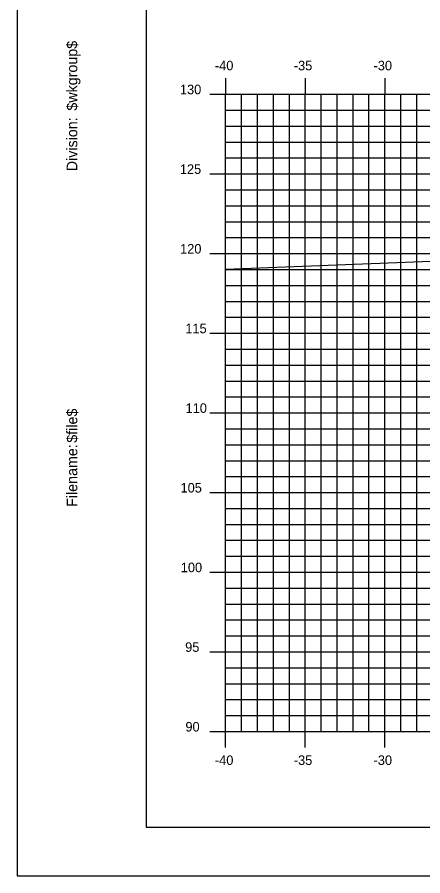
# Model space of a CAD drawing. Extents: x 850598 to 870284, y 366541 to 366651.
# Drawn here: x 855254.7 to 855280.2, y 366541.2 to 366595.1 of the extents above; entities that cross this region are included whole.
import ezdxf

# ---------------------------------------------------------------- set-up
doc = ezdxf.new("R2010")
doc.units = 0
for name, color, linetype in [('BORDER', 7, 'Continuous'), ('H_V ANNOTATION', 7, 'Continuous'), ('MAJOR', 7, 'Continuous'), ('MINOR', 7, 'Continuous'), ('PLOT BOUNDARY', 7, 'Continuous'), ('S_Roadway_Centerline', 7, 'Continuous')]:
    doc.layers.add(name, color=color, linetype=linetype)

msp = doc.modelspace()

# ---------------------------------------------------------------- linework, layer by layer
at = {"layer": 'BORDER'}
for p, q in [((855262.785, 366649.225), (855262.785, 366544.225)), ((855262.785, 366544.225), (855422.785, 366544.225))]:
    msp.add_line(p, q, dxfattribs=at)
at = {"layer": 'MAJOR'}
for p, q in [((855267.784, 366591.227), (855267.784, 366590.225)), ((855267.784, 366591.227), (855267.784, 366590.225)), ((855272.784, 366591.227), (855272.784, 366590.225)), ((855272.784, 366591.227), (855272.784, 366590.225)), ((855277.784, 366591.227), (855277.784, 366590.225)), ((855277.784, 366591.227), (855277.784, 366590.225)), ((855266.782, 366590.225), (855267.784, 366590.225)), ((855266.782, 366590.225), (855267.784, 366590.225)), ((855267.784, 366590.225), (855407.784, 366590.225)), ((855267.784, 366550.225), (855267.784, 366590.225)), ((855267.784, 366550.225), (855267.784, 366590.225)), ((855267.784, 366590.225), (855407.784, 366590.225)), ((855267.784, 366590.225), (855407.784, 366590.225)), ((855267.784, 366550.225), (855267.784, 366590.225)), ((855267.784, 366550.225), (855267.784, 366590.225)), ((855267.784, 366590.225), (855407.784, 366590.225)), ((855272.784, 366550.225), (855272.784, 366590.225)), ((855272.784, 366550.225), (855272.784, 366590.225)), ((855277.784, 366550.225), (855277.784, 366590.225)), ((855277.784, 366550.225), (855277.784, 366590.225)), ((855266.782, 366585.225), (855267.784, 366585.225)), ((855266.782, 366585.225), (855267.784, 366585.225)), ((855267.784, 366585.225), (855407.784, 366585.225)), ((855267.784, 366585.225), (855407.784, 366585.225)), ((855266.782, 366580.225), (855267.784, 366580.225)), ((855266.782, 366580.225), (855267.784, 366580.225)), ((855267.784, 366580.225), (855407.784, 366580.225)), ((855267.784, 366580.225), (855407.784, 366580.225)), ((855266.782, 366575.225), (855267.784, 366575.225)), ((855266.782, 366575.225), (855267.784, 366575.225)), ((855267.784, 366575.225), (855407.784, 366575.225)), ((855267.784, 366575.225), (855407.784, 366575.225)), ((855266.782, 366570.225), (855267.784, 366570.225)), ((855266.782, 366570.225), (855267.784, 366570.225)), ((855267.784, 366570.225), (855407.784, 366570.225)), ((855267.784, 366570.225), (855407.784, 366570.225)), ((855266.782, 366565.225), (855267.784, 366565.225)), ((855266.782, 366565.225), (855267.784, 366565.225)), ((855267.784, 366565.225), (855407.784, 366565.225)), ((855267.784, 366565.225), (855407.784, 366565.225)), ((855266.782, 366560.225), (855267.784, 366560.225)), ((855266.782, 366560.225), (855267.784, 366560.225)), ((855267.784, 366560.225), (855407.784, 366560.225)), ((855267.784, 366560.225), (855407.784, 366560.225)), ((855266.782, 366555.225), (855267.784, 366555.225)), ((855266.782, 366555.225), (855267.784, 366555.225)), ((855267.784, 366555.225), (855407.784, 366555.225)), ((855267.784, 366555.225), (855407.784, 366555.225)), ((855266.782, 366550.225), (855267.784, 366550.225)), ((855266.782, 366550.225), (855267.784, 366550.225)), ((855267.784, 366550.225), (855407.784, 366550.225)), ((855267.784, 366550.225), (855407.784, 366550.225)), ((855267.784, 366549.223), (855267.784, 366550.225)), ((855267.784, 366550.225), (855407.784, 366550.225)), ((855267.784, 366550.225), (855407.784, 366550.225)), ((855267.784, 366549.223), (855267.784, 366550.225)), ((855272.784, 366549.223), (855272.784, 366550.225)), ((855272.784, 366549.223), (855272.784, 366550.225)), ((855277.784, 366549.223), (855277.784, 366550.225)), ((855277.784, 366549.223), (855277.784, 366550.225))]:
    msp.add_line(p, q, dxfattribs=at)
at = {"layer": 'MINOR'}
for p, q in [((855268.784, 366550.225), (855268.784, 366590.225)), ((855268.784, 366550.225), (855268.784, 366590.225)), ((855269.784, 366550.225), (855269.784, 366590.225)), ((855269.784, 366550.225), (855269.784, 366590.225)), ((855270.784, 366550.225), (855270.784, 366590.225)), ((855270.784, 366550.225), (855270.784, 366590.225)), ((855271.784, 366550.225), (855271.784, 366590.225)), ((855271.784, 366550.225), (855271.784, 366590.225)), ((855273.784, 366550.225), (855273.784, 366590.225)), ((855273.784, 366550.225), (855273.784, 366590.225)), ((855274.784, 366550.225), (855274.784, 366590.225)), ((855274.784, 366550.225), (855274.784, 366590.225)), ((855275.784, 366550.225), (855275.784, 366590.225)), ((855275.784, 366550.225), (855275.784, 366590.225)), ((855276.784, 366550.225), (855276.784, 366590.225)), ((855276.784, 366550.225), (855276.784, 366590.225)), ((855278.784, 366550.225), (855278.784, 366590.225)), ((855278.784, 366550.225), (855278.784, 366590.225)), ((855279.784, 366550.225), (855279.784, 366590.225)), ((855279.784, 366550.225), (855279.784, 366590.225)), ((855267.784, 366589.225), (855407.784, 366589.225)), ((855267.784, 366589.225), (855268.786, 366589.225)), ((855267.784, 366589.225), (855407.784, 366589.225)), ((855267.784, 366589.225), (855268.786, 366589.225)), ((855267.784, 366588.225), (855407.784, 366588.225)), ((855267.784, 366588.225), (855268.786, 366588.225)), ((855267.784, 366588.225), (855407.784, 366588.225)), ((855267.784, 366588.225), (855268.786, 366588.225)), ((855267.784, 366587.225), (855407.784, 366587.225)), ((855267.784, 366587.225), (855268.786, 366587.225)), ((855267.784, 366587.225), (855407.784, 366587.225)), ((855267.784, 366587.225), (855268.786, 366587.225)), ((855267.784, 366586.225), (855407.784, 366586.225)), ((855267.784, 366586.225), (855268.786, 366586.225)), ((855267.784, 366586.225), (855407.784, 366586.225)), ((855267.784, 366586.225), (855268.786, 366586.225)), ((855267.784, 366584.225), (855407.784, 366584.225)), ((855267.784, 366584.225), (855268.786, 366584.225)), ((855267.784, 366584.225), (855407.784, 366584.225)), ((855267.784, 366584.225), (855268.786, 366584.225)), ((855267.784, 366583.225), (855407.784, 366583.225)), ((855267.784, 366583.225), (855268.786, 366583.225)), ((855267.784, 366583.225), (855407.784, 366583.225)), ((855267.784, 366583.225), (855268.786, 366583.225)), ((855267.784, 366582.225), (855407.784, 366582.225)), ((855267.784, 366582.225), (855268.786, 366582.225)), ((855267.784, 366582.225), (855407.784, 366582.225)), ((855267.784, 366582.225), (855268.786, 366582.225)), ((855267.784, 366581.225), (855407.784, 366581.225)), ((855267.784, 366581.225), (855268.786, 366581.225)), ((855267.784, 366581.225), (855407.784, 366581.225)), ((855267.784, 366581.225), (855268.786, 366581.225)), ((855267.784, 366579.225), (855407.784, 366579.225)), ((855267.784, 366579.225), (855268.786, 366579.225)), ((855267.784, 366579.225), (855407.784, 366579.225)), ((855267.784, 366579.225), (855268.786, 366579.225)), ((855267.784, 366578.225), (855407.784, 366578.225)), ((855267.784, 366578.225), (855268.786, 366578.225)), ((855267.784, 366578.225), (855407.784, 366578.225)), ((855267.784, 366578.225), (855268.786, 366578.225)), ((855267.784, 366577.225), (855407.784, 366577.225)), ((855267.784, 366577.225), (855268.786, 366577.225)), ((855267.784, 366577.225), (855407.784, 366577.225)), ((855267.784, 366577.225), (855268.786, 366577.225)), ((855267.784, 366576.225), (855407.784, 366576.225)), ((855267.784, 366576.225), (855268.786, 366576.225)), ((855267.784, 366576.225), (855407.784, 366576.225)), ((855267.784, 366576.225), (855268.786, 366576.225)), ((855267.784, 366574.225), (855407.784, 366574.225)), ((855267.784, 366574.225), (855268.786, 366574.225)), ((855267.784, 366574.225), (855407.784, 366574.225)), ((855267.784, 366574.225), (855268.786, 366574.225)), ((855267.784, 366573.225), (855407.784, 366573.225)), ((855267.784, 366573.225), (855268.786, 366573.225)), ((855267.784, 366573.225), (855407.784, 366573.225)), ((855267.784, 366573.225), (855268.786, 366573.225)), ((855267.784, 366572.225), (855407.784, 366572.225)), ((855267.784, 366572.225), (855268.786, 366572.225)), ((855267.784, 366572.225), (855407.784, 366572.225)), ((855267.784, 366572.225), (855268.786, 366572.225)), ((855267.784, 366571.225), (855407.784, 366571.225)), ((855267.784, 366571.225), (855268.786, 366571.225)), ((855267.784, 366571.225), (855407.784, 366571.225)), ((855267.784, 366571.225), (855268.786, 366571.225)), ((855267.784, 366569.225), (855407.784, 366569.225)), ((855267.784, 366569.225), (855268.786, 366569.225)), ((855267.784, 366569.225), (855407.784, 366569.225)), ((855267.784, 366569.225), (855268.786, 366569.225)), ((855267.784, 366568.225), (855407.784, 366568.225)), ((855267.784, 366568.225), (855268.786, 366568.225)), ((855267.784, 366568.225), (855407.784, 366568.225)), ((855267.784, 366568.225), (855268.786, 366568.225)), ((855267.784, 366567.225), (855407.784, 366567.225)), ((855267.784, 366567.225), (855268.786, 366567.225)), ((855267.784, 366567.225), (855407.784, 366567.225)), ((855267.784, 366567.225), (855268.786, 366567.225)), ((855267.784, 366566.225), (855407.784, 366566.225)), ((855267.784, 366566.225), (855268.786, 366566.225)), ((855267.784, 366566.225), (855407.784, 366566.225)), ((855267.784, 366566.225), (855268.786, 366566.225)), ((855267.784, 366564.225), (855407.784, 366564.225)), ((855267.784, 366564.225), (855268.786, 366564.225)), ((855267.784, 366564.225), (855407.784, 366564.225)), ((855267.784, 366564.225), (855268.786, 366564.225)), ((855267.784, 366563.225), (855407.784, 366563.225)), ((855267.784, 366563.225), (855268.786, 366563.225)), ((855267.784, 366563.225), (855407.784, 366563.225)), ((855267.784, 366563.225), (855268.786, 366563.225)), ((855267.784, 366562.225), (855407.784, 366562.225)), ((855267.784, 366562.225), (855268.786, 366562.225)), ((855267.784, 366562.225), (855407.784, 366562.225)), ((855267.784, 366562.225), (855268.786, 366562.225)), ((855267.784, 366561.225), (855407.784, 366561.225)), ((855267.784, 366561.225), (855268.786, 366561.225)), ((855267.784, 366561.225), (855407.784, 366561.225)), ((855267.784, 366561.225), (855268.786, 366561.225)), ((855267.784, 366559.225), (855407.784, 366559.225)), ((855267.784, 366559.225), (855268.786, 366559.225)), ((855267.784, 366559.225), (855407.784, 366559.225)), ((855267.784, 366559.225), (855268.786, 366559.225)), ((855267.784, 366558.225), (855407.784, 366558.225)), ((855267.784, 366558.225), (855268.786, 366558.225)), ((855267.784, 366558.225), (855407.784, 366558.225)), ((855267.784, 366558.225), (855268.786, 366558.225)), ((855267.784, 366557.225), (855407.784, 366557.225)), ((855267.784, 366557.225), (855268.786, 366557.225)), ((855267.784, 366557.225), (855407.784, 366557.225)), ((855267.784, 366557.225), (855268.786, 366557.225)), ((855267.784, 366556.225), (855407.784, 366556.225)), ((855267.784, 366556.225), (855268.786, 366556.225)), ((855267.784, 366556.225), (855407.784, 366556.225)), ((855267.784, 366556.225), (855268.786, 366556.225)), ((855267.784, 366554.225), (855407.784, 366554.225)), ((855267.784, 366554.225), (855268.786, 366554.225)), ((855267.784, 366554.225), (855407.784, 366554.225)), ((855267.784, 366554.225), (855268.786, 366554.225)), ((855267.784, 366553.225), (855407.784, 366553.225)), ((855267.784, 366553.225), (855268.786, 366553.225)), ((855267.784, 366553.225), (855407.784, 366553.225)), ((855267.784, 366553.225), (855268.786, 366553.225)), ((855267.784, 366552.225), (855407.784, 366552.225)), ((855267.784, 366552.225), (855268.786, 366552.225)), ((855267.784, 366552.225), (855407.784, 366552.225)), ((855267.784, 366552.225), (855268.786, 366552.225)), ((855267.784, 366551.225), (855407.784, 366551.225)), ((855267.784, 366551.225), (855268.786, 366551.225)), ((855267.784, 366551.225), (855407.784, 366551.225)), ((855267.784, 366551.225), (855268.786, 366551.225))]:
    msp.add_line(p, q, dxfattribs=at)
at = {"layer": 'PLOT BOUNDARY'}
msp.add_lwpolyline([(855254.691, 366541.166), (855424.691, 366541.166), (855424.691, 366651.166), (855254.691, 366651.166)], close=True, dxfattribs=at)
at = {"layer": 'S_Roadway_Centerline'}
msp.add_lwpolyline([(855267.784, 366579.251), (855282.293, 366579.808), (855286.937, 366579.958), (855299.632, 366580.148), (855306.461, 366580.488), (855321.769, 366582.288), (855325.348, 366581.499), (855327.3, 366580.653), (855327.967, 366580.43), (855330.787, 366580.458)], dxfattribs=at)

# ---------------------------------------------------------------- texts
at = {"layer": 'BORDER'}
for s, p in [('$wkgroup$', (855258.469, 366589.195)), ('Division:', (855258.469, 366585.391)), ('$file$', (855258.469, 366568.351)), ('Filename:', (855258.469, 366564.324))]:
    msp.add_text(s, height=0.6696, rotation=90, dxfattribs=at).set_placement(p)
at = {"layer": 'H_V ANNOTATION'}
for s, p in [('-40', (855267.11, 366591.725)), ('-35', (855272.065, 366591.725)), ('-30', (855277.073, 366591.725)), ('130', (855264.914, 366590.225)), ('125', (855264.909, 366585.225)), ('120', (855264.925, 366580.225)), ('115', (855265.252, 366575.225)), ('110', (855265.268, 366570.225)), ('105', (855264.952, 366565.225)), ('100', (855264.968, 366560.225)), ('95', (855265.241, 366555.225)), ('90', (855265.257, 366550.225)), ('-40', (855267.11, 366548.125)), ('-35', (855272.065, 366548.125)), ('-30', (855277.073, 366548.125))]:
    msp.add_text(s, height=0.6, dxfattribs=at).set_placement(p)

doc.saveas('drawing.dxf')
